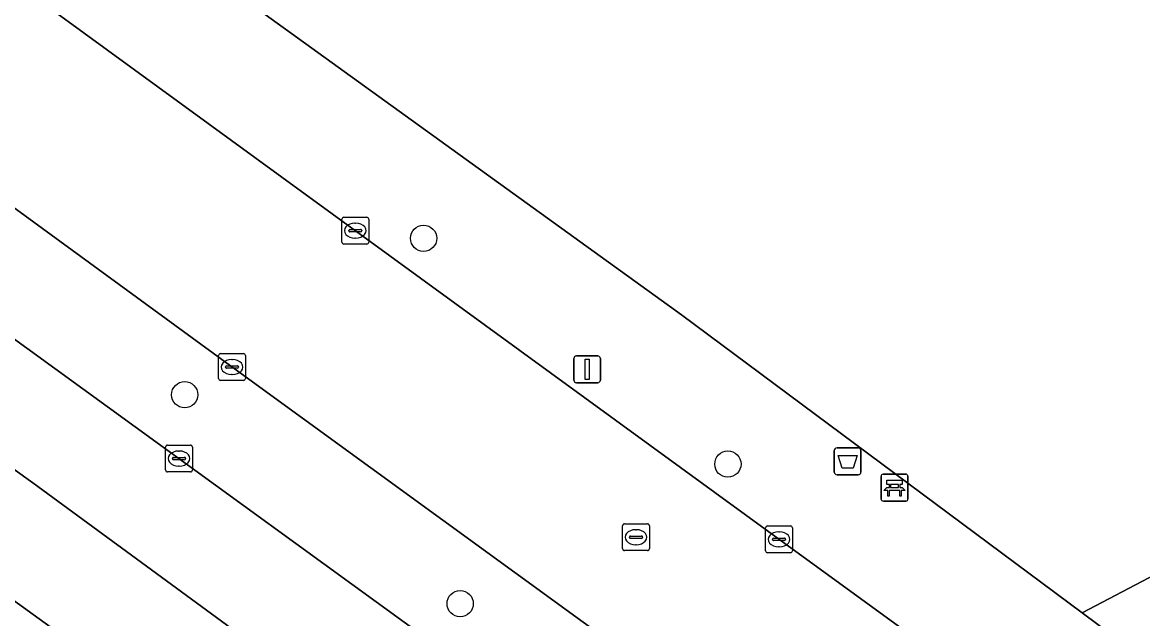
# Model space of a CAD drawing. Extents: x 159674 to 160531, y 382172 to 382904.
# Drawn here: x 159925.14 to 159966.84, y 382302.98 to 382325.17 of the extents above; entities that cross this region are included whole.
import ezdxf

# ---------------------------------------------------------------- set-up
doc = ezdxf.new("R2010")
doc.units = 0
for name, color, linetype in [('IMGEO_Afvalbak', 7, 'Continuous'), ('IMGEO_Bank', 7, 'Continuous'), ('IMGEO_Berm_groen', 7, 'Continuous'), ('IMGEO_Boom', 7, 'Continuous'), ('IMGEO_Groenvoorziening', 7, 'Continuous'), ('IMGEO_Kolk', 7, 'Continuous'), ('IMGEO_Lichtmast', 7, 'Continuous'), ('IMGEO_Rijbaan_lokaal_open', 7, 'Continuous'), ('IMGEO_Rijbaan_regionaal_gesloten', 7, 'Continuous'), ('IMGEO_Rioolput', 7, 'Continuous'), ('IMGEO_Voetpad_open', 7, 'Continuous')]:
    doc.layers.add(name, color=color, linetype=linetype)

msp = doc.modelspace()

# ---------------------------------------------------------------- linework, layer by layer
at = {"layer": 'IMGEO_Afvalbak'}
for p, q in [((159955.366, 382308.431), (159955.366, 382309.231)), ((159955.366, 382309.231), (159955.366, 382308.431)), ((159955.466, 382309.331), (159956.256, 382309.331)), ((159956.256, 382309.331), (159955.466, 382309.331)), ((159956.356, 382309.231), (159956.356, 382308.431)), ((159956.356, 382308.431), (159956.356, 382309.231)), ((159956.256, 382308.331), (159955.466, 382308.331)), ((159955.466, 382308.331), (159956.256, 382308.331))]:
    msp.add_line(p, q, dxfattribs=at)
msp.add_lwpolyline([(159955.509, 382309.045), (159956.213, 382309.045), (159956.064, 382308.575), (159955.658, 382308.575), (159955.509, 382309.045)], dxfattribs=at)
for centre, start, end in [((159955.466, 382309.231), 90, 180), ((159955.466, 382309.231), 90, 180), ((159956.256, 382309.231), 0, 90), ((159956.256, 382309.231), 360, 90), ((159955.466, 382308.431), 180, 270), ((159955.466, 382308.431), 180, 270), ((159956.256, 382308.431), 270, 0), ((159956.256, 382308.431), 270, 0)]:
    msp.add_arc(centre, 0.1, start, end, dxfattribs=at)
at = {"layer": 'IMGEO_Bank'}
for p, q in [((159957.183, 382308.351), (159958.024, 382308.351)), ((159958.024, 382308.351), (159957.183, 382308.351)), ((159957.108, 382307.426), (159957.108, 382308.267)), ((159957.108, 382308.267), (159957.108, 382307.426)), ((159957.417, 382307.857), (159957.417, 382307.963)), ((159957.461, 382307.963), (159957.461, 382307.857)), ((159957.749, 382307.969), (159957.467, 382307.969)), ((159957.755, 382307.857), (159957.755, 382307.963)), ((159957.799, 382307.963), (159957.799, 382307.857)), ((159958.108, 382308.276), (159958.108, 382307.435)), ((159958.108, 382307.435), (159958.108, 382308.276)), ((159957.805, 382307.749), (159957.412, 382307.749)), ((159957.467, 382307.851), (159957.749, 382307.851)), ((159958.033, 382307.351), (159957.192, 382307.351)), ((159957.192, 382307.351), (159958.033, 382307.351))]:
    msp.add_line(p, q, dxfattribs=at)
for points in [[(159957.411, 382307.969), (159957.325, 382307.969), (159957.325, 382308.13), (159957.888, 382308.13), (159957.888, 382307.969), (159957.805, 382307.969)], [(159957.355, 382307.749), (159957.213, 382307.749), (159957.325, 382307.851), (159957.411, 382307.851)], [(159957.405, 382307.742), (159957.405, 382307.535), (159957.362, 382307.535), (159957.362, 382307.742)], [(159957.805, 382307.851), (159957.888, 382307.851), (159958, 382307.749), (159957.861, 382307.749)], [(159957.855, 382307.742), (159957.855, 382307.535), (159957.811, 382307.535), (159957.811, 382307.742)]]:
    msp.add_lwpolyline(points, dxfattribs=at)
for centre, radius, start, end in [((159957.186, 382308.273), 0.0779, 92.4484, 184.2845), ((159957.186, 382308.273), 0.0779, 92.4484, 184.2845), ((159958.03, 382308.273), 0.0779, 2.4484, 94.2845), ((159958.03, 382308.273), 0.0779, 2.4484, 94.2845), ((159957.41, 382307.962), 0.00671, 2.8957, 87.1043), ((159957.467, 382307.962), 0.00671, 92.8957, 177.1043), ((159957.749, 382307.962), 0.00671, 2.8957, 87.1043), ((159957.806, 382307.962), 0.00671, 92.8957, 177.1043), ((159957.355, 382307.742), 0.00671, 2.8957, 87.1043), ((159957.412, 382307.742), 0.00671, 92.8957, 177.1043), ((159957.41, 382307.858), 0.00671, 272.8957, 357.1043), ((159957.467, 382307.858), 0.00671, 182.8957, 267.1043), ((159957.749, 382307.858), 0.00671, 272.8957, 357.1043), ((159957.806, 382307.858), 0.00671, 182.8957, 267.1043), ((159957.804, 382307.742), 0.00671, 2.8957, 87.1043), ((159957.861, 382307.742), 0.00671, 92.8957, 177.1043), ((159957.186, 382307.429), 0.0779, 182.4484, 274.2845), ((159957.186, 382307.429), 0.0779, 182.4484, 274.2845), ((159958.03, 382307.429), 0.0779, 272.4484, 4.2845), ((159958.03, 382307.429), 0.0779, 272.4484, 4.2845)]:
    msp.add_arc(centre, radius, start, end, dxfattribs=at)
at = {"layer": 'IMGEO_Berm_groen'}
for points in [[(159820.362, 382389.119), (159843.591, 382372.074), (159859.265, 382360.99), (159859.599, 382360.751), (159862.851, 382358.42), (159863.22, 382358.155), (159864.219, 382357.439), (159890.517, 382338.312), (159899.278, 382331.94), (159949.37, 382295.571), (159996.559, 382260.85), (159998.978, 382264.261), (159993.641, 382268.144), (159978.692, 382279.072), (159964.493, 382289.401), (159948.694, 382300.897), (159932.887, 382312.381), (159917.12, 382323.888), (159901.276, 382335.387), (159892.752, 382341.534), (159890.778, 382342.957), (159886.281, 382346.283)], [(160022.704, 382232.358), (160000, 382249.045), (159998.688, 382250), (159948.547, 382286.492), (159911.807, 382313.056), (159886.027, 382331.843), (159879.684, 382336.466), (159858.583, 382351.787), (159858.205, 382352.061), (159854.963, 382354.415), (159854.637, 382354.652), (159850.158, 382357.904), (159836.086, 382368.415), (159821.924, 382378.682)]]:
    msp.add_lwpolyline(points, dxfattribs=at)
at = {"layer": 'IMGEO_Boom'}
for centre in [(159940.075, 382317.13), (159931.18, 382311.307), (159951.403, 382308.726), (159941.437, 382303.532)]:
    msp.add_circle(centre, 0.489, dxfattribs=at)
at = {"layer": 'IMGEO_Groenvoorziening'}
msp.add_lwpolyline([(160033.982, 382351.425), (160006.646, 382371.299), (160000.468, 382368.176), (160005.403, 382358.937), (160000, 382356.044), (159989.896, 382350.653), (159974.368, 382342.369), (159958.839, 382334.084), (159943.311, 382325.8), (159938.381, 382335.041), (159938.238, 382335.298), (159928.126, 382329.843), (159949.672, 382314.284), (159964.599, 382303.191), (159975.985, 382309.171), (159974.461, 382312.133), (159975.28, 382312.603), (159974.356, 382314.464), (159976.287, 382315.345), (159977.115, 382313.657), (159977.738, 382314.014)], dxfattribs=at)
at = {"layer": 'IMGEO_Kolk'}
for p, q in [((159937.106, 382317.916), (159937.958, 382317.916)), ((159937.031, 382316.99), (159937.031, 382317.842)), ((159937.333, 382317.459), (159937.731, 382317.459)), ((159937.519, 382317.696), (159937.544, 382317.696)), ((159938.032, 382317.842), (159938.032, 382316.99)), ((159937.29, 382317.41), (159937.29, 382317.422)), ((159937.728, 382317.373), (159937.33, 382317.373)), ((159937.542, 382317.136), (159937.517, 382317.136)), ((159937.774, 382317.422), (159937.774, 382317.41)), ((159937.958, 382316.916), (159937.106, 382316.916)), ((159932.442, 382311.913), (159932.442, 382312.765)), ((159932.517, 382312.839), (159933.369, 382312.839)), ((159932.93, 382312.619), (159932.955, 382312.619)), ((159933.443, 382312.765), (159933.443, 382311.913)), ((159932.701, 382312.333), (159932.701, 382312.345)), ((159933.139, 382312.296), (159932.741, 382312.296)), ((159932.744, 382312.382), (159933.142, 382312.382)), ((159932.953, 382312.059), (159932.928, 382312.059)), ((159933.185, 382312.345), (159933.185, 382312.333)), ((159933.369, 382311.839), (159932.517, 382311.839)), ((159930.467, 382308.507), (159930.467, 382309.359)), ((159930.542, 382309.433), (159931.394, 382309.433)), ((159930.955, 382309.213), (159930.98, 382309.213)), ((159931.468, 382309.359), (159931.468, 382308.507)), ((159930.726, 382308.927), (159930.726, 382308.939)), ((159931.164, 382308.89), (159930.766, 382308.89)), ((159930.769, 382308.976), (159931.167, 382308.976)), ((159931.21, 382308.939), (159931.21, 382308.927)), ((159931.394, 382308.433), (159930.542, 382308.433)), ((159930.978, 382308.653), (159930.953, 382308.653)), ((159952.807, 382305.5), (159952.807, 382306.352)), ((159952.882, 382306.426), (159953.734, 382306.426)), ((159953.295, 382306.206), (159953.32, 382306.206)), ((159953.808, 382306.352), (159953.808, 382305.5)), ((159953.066, 382305.92), (159953.066, 382305.932)), ((159953.504, 382305.883), (159953.106, 382305.883)), ((159953.109, 382305.969), (159953.507, 382305.969)), ((159953.55, 382305.932), (159953.55, 382305.92)), ((159953.734, 382305.426), (159952.882, 382305.426)), ((159953.318, 382305.646), (159953.293, 382305.646))]:
    msp.add_line(p, q, dxfattribs=at)
for points in [[(159937.106, 382317.916), (159937.958, 382317.916)], [(159937.031, 382316.99), (159937.031, 382317.842)], [(159938.032, 382317.842), (159938.032, 382316.99)], [(159937.958, 382316.916), (159937.106, 382316.916)], [(159932.442, 382311.913), (159932.442, 382312.765)], [(159932.517, 382312.839), (159933.369, 382312.839)], [(159933.443, 382312.765), (159933.443, 382311.913)], [(159933.369, 382311.839), (159932.517, 382311.839)], [(159930.467, 382308.507), (159930.467, 382309.359)], [(159930.542, 382309.433), (159931.394, 382309.433)], [(159931.468, 382309.359), (159931.468, 382308.507)], [(159931.394, 382308.433), (159930.542, 382308.433)], [(159952.807, 382305.5), (159952.807, 382306.352)], [(159952.882, 382306.426), (159953.734, 382306.426)], [(159953.808, 382306.352), (159953.808, 382305.5)], [(159953.734, 382305.426), (159952.882, 382305.426)]]:
    msp.add_lwpolyline(points, dxfattribs=at)
for centre, radius, start, end in [((159937.108, 382317.84), 0.0765, 91.552, 178.448), ((159937.108, 382317.84), 0.0765, 91.552, 178.448), ((159937.956, 382317.84), 0.0765, 1.552, 88.448), ((159937.956, 382317.84), 0.0765, 1.552, 88.448), ((159937.33, 382317.419), 0.0403, 85.8775, 175.7526), ((159937.735, 382317.421), 0.0386, 1.7309, 96.639), ((159937.327, 382317.409), 0.0366, 178.938, 274.7102), ((159937.731, 382317.416), 0.043, 264.8664, 352.4533), ((159937.108, 382316.992), 0.0765, 181.552, 268.448), ((159937.108, 382316.992), 0.0765, 181.552, 268.448), ((159937.956, 382316.992), 0.0765, 271.552, 358.448), ((159937.956, 382316.992), 0.0765, 271.552, 358.448), ((159932.519, 382312.763), 0.0765, 91.552, 178.448), ((159932.519, 382312.763), 0.0765, 91.552, 178.448), ((159933.367, 382312.763), 0.0765, 1.552, 88.448), ((159933.367, 382312.763), 0.0765, 1.552, 88.448), ((159932.741, 382312.342), 0.0403, 85.8775, 175.7526), ((159932.738, 382312.332), 0.0366, 178.938, 274.7102), ((159933.142, 382312.339), 0.043, 264.8664, 352.4533), ((159933.146, 382312.344), 0.0386, 1.7309, 96.639), ((159932.519, 382311.915), 0.0765, 181.552, 268.448), ((159932.519, 382311.915), 0.0765, 181.552, 268.448), ((159933.367, 382311.915), 0.0765, 271.552, 358.448), ((159933.367, 382311.915), 0.0765, 271.552, 358.448), ((159930.544, 382309.357), 0.0765, 91.552, 178.448), ((159930.544, 382309.357), 0.0765, 91.552, 178.448), ((159931.392, 382309.357), 0.0765, 1.552, 88.448), ((159931.392, 382309.357), 0.0765, 1.552, 88.448), ((159930.766, 382308.936), 0.0403, 85.8775, 175.7526), ((159930.763, 382308.926), 0.0366, 178.938, 274.7102), ((159931.167, 382308.933), 0.043, 264.8664, 352.4533), ((159931.171, 382308.938), 0.0386, 1.7309, 96.639), ((159930.544, 382308.509), 0.0765, 181.552, 268.448), ((159930.544, 382308.509), 0.0765, 181.552, 268.448), ((159931.392, 382308.509), 0.0765, 271.552, 358.448), ((159931.392, 382308.509), 0.0765, 271.552, 358.448), ((159952.884, 382306.35), 0.0765, 91.552, 178.448), ((159952.884, 382306.35), 0.0765, 91.552, 178.448), ((159953.732, 382306.35), 0.0765, 1.552, 88.448), ((159953.732, 382306.35), 0.0765, 1.552, 88.448), ((159953.106, 382305.929), 0.0403, 85.8775, 175.7526), ((159953.103, 382305.919), 0.0366, 178.938, 274.7102), ((159953.507, 382305.926), 0.043, 264.8664, 352.4533), ((159953.511, 382305.931), 0.0386, 1.7309, 96.639), ((159952.884, 382305.502), 0.0765, 181.552, 268.448), ((159952.884, 382305.502), 0.0765, 181.552, 268.448), ((159953.732, 382305.502), 0.0765, 271.552, 358.448), ((159953.732, 382305.502), 0.0765, 271.552, 358.448)]:
    msp.add_arc(centre, radius, start, end, dxfattribs=at)
for centre, major_axis, ratio, start_param, end_param in [((159937.518, 382317.416), (-0.387, 0.002), 0.722429, 4.712389, 7.853982), ((159937.543, 382317.416), (-0.39, 0.002), 0.717154, 1.570796, 4.712389), ((159932.929, 382312.339), (-0.387, 0.002), 0.722429, 4.712389, 7.853982), ((159932.954, 382312.339), (-0.39, 0.002), 0.717154, 1.570796, 4.712389), ((159930.954, 382308.933), (-0.387, 0.002), 0.722429, 4.712389, 7.853982), ((159930.979, 382308.933), (-0.39, 0.002), 0.717154, 1.570796, 4.712389), ((159953.294, 382305.926), (-0.387, 0.002), 0.722429, 4.712389, 7.853982), ((159953.319, 382305.926), (-0.39, 0.002), 0.717154, 1.570796, 4.712389)]:
    msp.add_ellipse(centre, major_axis=major_axis, ratio=ratio, start_param=start_param, end_param=end_param, dxfattribs=at)
at = {"layer": 'IMGEO_Lichtmast'}
for p, q in [((159945.669, 382311.853), (159945.669, 382312.653)), ((159945.669, 382312.653), (159945.669, 382311.853)), ((159945.769, 382312.753), (159946.559, 382312.753)), ((159946.559, 382312.753), (159945.769, 382312.753)), ((159946.659, 382312.653), (159946.659, 382311.853)), ((159946.659, 382311.853), (159946.659, 382312.653)), ((159946.559, 382311.753), (159945.769, 382311.753)), ((159945.769, 382311.753), (159946.559, 382311.753))]:
    msp.add_line(p, q, dxfattribs=at)
msp.add_lwpolyline([(159946.089, 382312.628), (159946.239, 382312.628), (159946.239, 382311.878), (159946.089, 382311.878), (159946.089, 382312.628)], dxfattribs=at)
for centre, start, end in [((159945.769, 382312.653), 90, 180), ((159945.769, 382312.653), 90, 180), ((159946.559, 382312.653), 0, 90), ((159946.559, 382312.653), 360, 90), ((159945.769, 382311.853), 180, 270), ((159945.769, 382311.853), 180, 270), ((159946.559, 382311.853), 270, 0), ((159946.559, 382311.853), 270, 0)]:
    msp.add_arc(centre, 0.1, start, end, dxfattribs=at)
at = {"layer": 'IMGEO_Rijbaan_lokaal_open'}
for points in [[(159821.663, 382393.428), (159837.398, 382381.921), (159853.244, 382370.412), (159861.603, 382364.191), (159861.935, 382363.943), (159862.453, 382363.558), (159865.165, 382361.587), (159865.527, 382361.323), (159868.85, 382358.908), (159886.281, 382346.283), (159890.778, 382342.957), (159892.752, 382341.534), (159901.276, 382335.387), (159917.12, 382323.888), (159932.887, 382312.381), (159948.694, 382300.897), (159964.493, 382289.401), (159978.692, 382279.072), (159993.641, 382268.144), (159998.978, 382264.261), (160000, 382263.517), (160011.011, 382255.498), (160014.603, 382252.861)], [(159953.332, 382305.907), (159937.537, 382317.412), (159920.932, 382329.502), (159905.175, 382340.999), (159896.667, 382347.174), (159893.393, 382349.55), (159890.6, 382351.611), (159887.605, 382353.798)], [(160017.531, 382259.139), (160015.743, 382260.43), (160000, 382271.92), (159982.528, 382284.68), (159953.332, 382305.907)]]:
    msp.add_lwpolyline(points, dxfattribs=at)
at = {"layer": 'IMGEO_Rijbaan_regionaal_gesloten'}
for points in [[(160025.936, 382239.279), (160019.886, 382243.714), (160018.171, 382244.971), (160011.311, 382250), (160009.795, 382251.111), (160000, 382258.318), (159996.559, 382260.85), (159949.37, 382295.571), (159899.278, 382331.94), (159890.517, 382338.312), (159864.219, 382357.439), (159863.22, 382358.155), (159862.851, 382358.42), (159859.599, 382360.751), (159859.265, 382360.99), (159843.591, 382372.074), (159820.362, 382389.119)], [(159821.924, 382378.682), (159836.086, 382368.415), (159850.158, 382357.904), (159854.637, 382354.652), (159854.963, 382354.415), (159858.205, 382352.061), (159858.583, 382351.787), (159879.684, 382336.466), (159886.027, 382331.843), (159911.807, 382313.056), (159948.547, 382286.492), (159998.688, 382250), (160000, 382249.045), (160022.704, 382232.358)], [(159973.901, 382272.669), (159950.27, 382289.892), (159925.525, 382308.023), (159909.562, 382319.459), (159888.268, 382335.072), (159886.072, 382336.683), (159860.875, 382354.934), (159860.502, 382355.205), (159859.52, 382355.92), (159857.266, 382357.562), (159856.095, 382358.415), (159852.329, 382361.157), (159844.157, 382367.109)], [(159844.157, 382367.109), (159852.329, 382361.157), (159856.095, 382358.415), (159857.266, 382357.562), (159859.52, 382355.92), (159860.502, 382355.205), (159860.875, 382354.934), (159886.072, 382336.683), (159888.268, 382335.072), (159909.562, 382319.459), (159925.525, 382308.023), (159950.27, 382289.892), (159973.901, 382272.669)]]:
    msp.add_lwpolyline(points, dxfattribs=at)
at = {"layer": 'IMGEO_Rioolput'}
for p, q in [((159947.481, 382305.579), (159947.481, 382306.431)), ((159947.556, 382306.505), (159948.408, 382306.505)), ((159947.969, 382306.285), (159947.994, 382306.285)), ((159948.482, 382306.431), (159948.482, 382305.579)), ((159947.74, 382305.999), (159947.74, 382306.011)), ((159948.178, 382305.962), (159947.78, 382305.962)), ((159947.783, 382306.048), (159948.181, 382306.048)), ((159948.224, 382306.011), (159948.224, 382305.999)), ((159948.408, 382305.505), (159947.556, 382305.505)), ((159947.992, 382305.725), (159947.967, 382305.725))]:
    msp.add_line(p, q, dxfattribs=at)
for points in [[(159947.481, 382305.579), (159947.481, 382306.431)], [(159947.556, 382306.505), (159948.408, 382306.505)], [(159948.482, 382306.431), (159948.482, 382305.579)], [(159948.408, 382305.505), (159947.556, 382305.505)]]:
    msp.add_lwpolyline(points, dxfattribs=at)
for centre, radius, start, end in [((159947.558, 382306.429), 0.0765, 91.552, 178.448), ((159947.558, 382306.429), 0.0765, 91.552, 178.448), ((159948.406, 382306.429), 0.0765, 1.552, 88.448), ((159948.406, 382306.429), 0.0765, 1.552, 88.448), ((159947.78, 382306.008), 0.0403, 85.8775, 175.7526), ((159947.777, 382305.998), 0.0366, 178.938, 274.7102), ((159948.181, 382306.005), 0.043, 264.8664, 352.4533), ((159948.185, 382306.01), 0.0386, 1.7309, 96.639), ((159947.558, 382305.581), 0.0765, 181.552, 268.448), ((159947.558, 382305.581), 0.0765, 181.552, 268.448), ((159948.406, 382305.581), 0.0765, 271.552, 358.448), ((159948.406, 382305.581), 0.0765, 271.552, 358.448)]:
    msp.add_arc(centre, radius, start, end, dxfattribs=at)
for centre, major_axis, ratio, start_param, end_param in [((159947.968, 382306.005), (-0.387, 0.002), 0.722429, 4.712389, 7.853982), ((159947.993, 382306.005), (-0.39, 0.002), 0.717154, 1.570796, 4.712389)]:
    msp.add_ellipse(centre, major_axis=major_axis, ratio=ratio, start_param=start_param, end_param=end_param, dxfattribs=at)
at = {"layer": 'IMGEO_Voetpad_open'}
for points in [[(159949.672, 382314.284), (159928.126, 382329.843), (159925.951, 382331.335), (159899.107, 382350.689), (159896.041, 382352.9), (159893.426, 382354.811), (159888.032, 382358.712), (159894.018, 382367.057), (159897.322, 382368.812), (159895.682, 382371.875), (159893.546, 382370.71)], [(159887.605, 382353.798), (159890.6, 382351.611), (159893.393, 382349.55), (159896.667, 382347.174), (159905.175, 382340.999), (159920.932, 382329.502), (159937.537, 382317.412), (159953.332, 382305.907), (159982.528, 382284.68), (160000, 382271.92), (160015.743, 382260.43), (160017.531, 382259.139)], [(160022.355, 382333.786), (160000, 382321.916), (159975.985, 382309.171), (159964.599, 382303.191), (159966.979, 382301.422), (159977.237, 382306.837), (159992.783, 382315.088), (160000, 382318.918), (160008.329, 382323.339), (160023.876, 382331.589), (160039.422, 382339.84), (160045.381, 382343.017), (160040.366, 382346.657), (160040.837, 382345.739), (160039.322, 382344.96), (160038.558, 382346.447), (160039.785, 382347.078), (160038.644, 382347.906)], [(160024.762, 382259.009), (160019.447, 382262.957), (160005.765, 382273.145), (160003.473, 382274.856), (160000, 382277.384), (159966.979, 382301.422), (159964.599, 382303.191), (159949.672, 382314.284)]]:
    msp.add_lwpolyline(points, dxfattribs=at)

doc.saveas('drawing.dxf')
